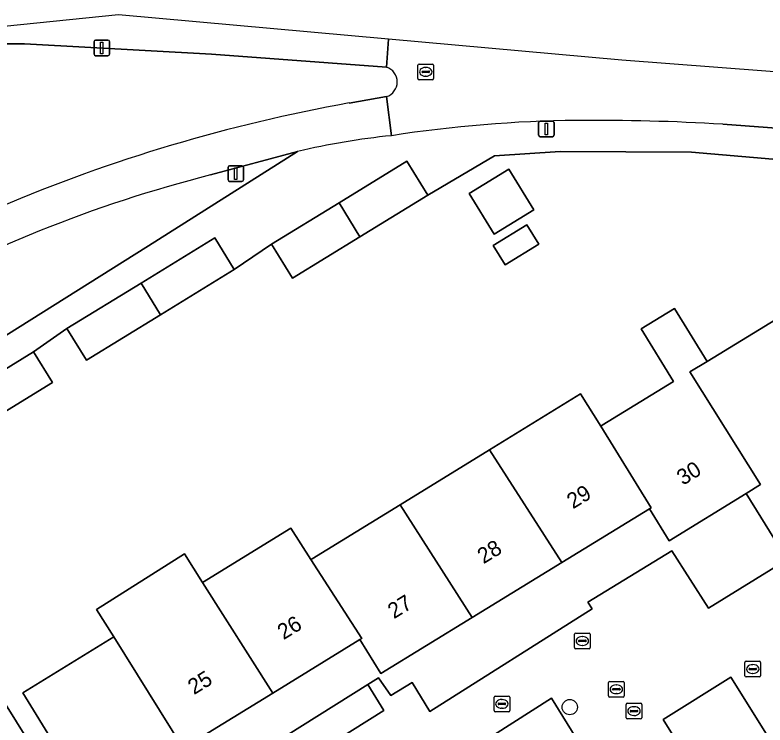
# Model space of a CAD drawing. Extents: x 158455 to 159797, y 387218 to 388672.
# Drawn here: x 158788.29 to 158836.22, y 388032.12 to 388077.5 of the extents above; entities that cross this region are included whole.
import ezdxf

# ---------------------------------------------------------------- set-up
doc = ezdxf.new("R2010")
doc.units = 0
for name, color, linetype in [('IMGEO_Boom', 7, 'Continuous'), ('IMGEO_Erf', 7, 'Continuous'), ('IMGEO_Fietspad_gesloten', 7, 'Continuous'), ('IMGEO_Fietspad_open', 7, 'Continuous'), ('IMGEO_Groenvoorziening', 7, 'Continuous'), ('IMGEO_Kolk', 7, 'Continuous'), ('IMGEO_Lichtmast', 7, 'Continuous'), ('IMGEO_Pand', 7, 'Continuous'), ('IMGEO_Pand_nummerreeks', 7, 'Continuous'), ('IMGEO_Parkeervlak_open', 7, 'Continuous'), ('IMGEO_Rijbaan_lokaal_open', 7, 'Continuous'), ('IMGEO_Rioolput', 7, 'Continuous'), ('IMGEO_Voetpad_open', 7, 'Continuous')]:
    doc.layers.add(name, color=color, linetype=linetype)

msp = doc.modelspace()

# ---------------------------------------------------------------- linework, layer by layer
at = {"layer": 'IMGEO_Boom'}
msp.add_circle((158823.744, 388033.262), 0.489, dxfattribs=at)
at = {"layer": 'IMGEO_Erf'}
for points in [[(158848.611, 388067.269), (158831.531, 388068.73), (158823.126, 388068.776), (158818.939, 388068.489), (158814.665, 388065.992), (158810.323, 388063.326), (158806.019, 388060.684), (158804.69, 388062.85), (158802.29, 388061.234), (158797.584, 388058.345), (158792.853, 388055.441), (158791.616, 388057.456), (158789.479, 388055.981), (158790.689, 388054.01), (158785.585, 388050.877), (158780.481, 388047.744), (158779.271, 388049.715), (158778.006, 388048.991), (158793.639, 388023.916)], [(158793.178, 388027.046), (158788.797, 388034.184), (158794.604, 388037.749), (158793.504, 388039.509), (158799.119, 388043.066), (158800.28, 388041.233), (158805.93, 388044.701), (158807.207, 388042.706), (158807.278, 388042.749), (158812.904, 388046.203), (158818.614, 388049.708), (158824.438, 388053.283), (158825.72, 388051.212), (158825.823, 388051.276), (158830.371, 388054.067), (158828.303, 388057.436), (158830.445, 388058.75), (158832.532, 388055.351), (158837.303, 388058.28)], [(158797.222, 388026.163), (158810.837, 388034.701), (158811.531, 388035.136), (158812.3, 388034.006), (158813.67, 388034.844), (158814.809, 388032.995), (158825.165, 388039.553), (158824.905, 388039.963), (158830.273, 388043.257), (158832.611, 388039.578), (158844.906, 388047.164)], [(158837.161, 388043.443), (158835.024, 388046.923), (158830.09, 388043.894), (158828.835, 388045.935), (158823.24, 388042.507), (158817.499, 388038.983), (158811.669, 388035.404), (158810.335, 388037.578), (158804.762, 388034.157), (158799.043, 388030.646)], [(158834.472, 388014.58), (158822.574, 388033.828), (158817.624, 388030.681)]]:
    msp.add_lwpolyline(points, dxfattribs=at)
for points in [[(158817.315, 388066.098), (158819.847, 388067.652), (158821.449, 388065.042), (158818.916, 388063.488)], [(158818.854, 388062.76), (158821.008, 388064.081), (158821.761, 388062.853), (158819.607, 388061.532)]]:
    msp.add_lwpolyline(points, close=True, dxfattribs=at)
at = {"layer": 'IMGEO_Fietspad_gesloten'}
for points in [[(158912.617, 388068.11), (158897.053, 388069.263), (158827.073, 388074.615), (158812.157, 388075.952), (158812.157, 388075.952), (158812.036, 388074.165)], [(158812.035, 388072.281), (158812.353, 388069.785)], [(158833.518, 388070.519), (158912.339, 388064.642), (158912.617, 388068.11)]]:
    msp.add_lwpolyline(points, dxfattribs=at)
for centre, radius, start, end in [((158811.727, 388073.223), 0.991, 288.1213, 71.8179), ((158825.164, 387986.84), 83.929, 90.659, 98.78022), ((158825.119, 387927.82), 142.946, 86.63157, 90.36876)]:
    msp.add_arc(centre, radius, start, end, dxfattribs=at)
at = {"layer": 'IMGEO_Fietspad_open'}
for points in [[(158812.157, 388075.952), (158794.916, 388077.498), (158776.102, 388075.6), (158764.763, 388070.328), (158762.89, 388068.369), (158764.196, 388066.272)], [(158787.791, 388075.652), (158788.897, 388075.66), (158800.847, 388074.994), (158812.036, 388074.165), (158812.157, 388075.952), (158812.157, 388075.952)], [(158812.353, 388069.785), (158812.035, 388072.281), (158809.643, 388071.873)], [(158800.787, 388067.276), (158806.347, 388068.767)]]:
    msp.add_lwpolyline(points, dxfattribs=at)
for centre, radius, start, end in [((158828.197, 387968.776), 104.754, 100.20211, 112.97598), ((158816.767, 388025.519), 44.486, 95.6941, 103.546), ((158822.351, 387982.893), 87.095, 104.33498, 119.47372)]:
    msp.add_arc(centre, radius, start, end, dxfattribs=at)
at = {"layer": 'IMGEO_Groenvoorziening'}
for points in [[(158812.036, 388074.165), (158800.847, 388074.994), (158788.897, 388075.66), (158787.791, 388075.652)], [(158809.643, 388071.873), (158812.035, 388072.281)], [(158779.498, 388058.716), (158773.887, 388055.513), (158777.07, 388050.354), (158796.818, 388062.746), (158806.347, 388068.767), (158800.787, 388067.276)]]:
    msp.add_lwpolyline(points, dxfattribs=at)
for centre, radius, start, end in [((158811.727, 388073.223), 0.991, 288.1213, 71.8179), ((158828.197, 387968.776), 104.754, 100.20211, 112.97598), ((158822.351, 387982.893), 87.095, 104.33498, 119.47372)]:
    msp.add_arc(centre, radius, start, end, dxfattribs=at)
at = {"layer": 'IMGEO_Kolk'}
for p, q in [((158834.937, 388035.272), (158834.937, 388036.124)), ((158835.012, 388036.198), (158835.864, 388036.198)), ((158835.938, 388036.124), (158835.938, 388035.272)), ((158835.196, 388035.692), (158835.196, 388035.704)), ((158835.634, 388035.655), (158835.236, 388035.655)), ((158835.239, 388035.741), (158835.637, 388035.741)), ((158835.425, 388035.978), (158835.45, 388035.978)), ((158835.68, 388035.704), (158835.68, 388035.692)), ((158835.864, 388035.198), (158835.012, 388035.198)), ((158835.448, 388035.418), (158835.423, 388035.418)), ((158818.903, 388033.045), (158818.903, 388033.897)), ((158818.978, 388033.971), (158819.83, 388033.971)), ((158819.391, 388033.751), (158819.416, 388033.751)), ((158819.904, 388033.897), (158819.904, 388033.045)), ((158819.162, 388033.465), (158819.162, 388033.477)), ((158819.6, 388033.428), (158819.202, 388033.428)), ((158819.205, 388033.514), (158819.603, 388033.514)), ((158819.646, 388033.477), (158819.646, 388033.465)), ((158827.346, 388032.584), (158827.346, 388033.436)), ((158827.421, 388033.51), (158828.273, 388033.51)), ((158827.834, 388033.29), (158827.859, 388033.29)), ((158828.347, 388033.436), (158828.347, 388032.584)), ((158819.83, 388032.971), (158818.978, 388032.971)), ((158819.414, 388033.191), (158819.389, 388033.191)), ((158827.605, 388033.004), (158827.605, 388033.016)), ((158828.043, 388032.967), (158827.645, 388032.967)), ((158827.648, 388033.053), (158828.046, 388033.053)), ((158828.089, 388033.016), (158828.089, 388033.004)), ((158828.273, 388032.51), (158827.421, 388032.51)), ((158827.857, 388032.73), (158827.832, 388032.73))]:
    msp.add_line(p, q, dxfattribs=at)
for points in [[(158834.937, 388035.272), (158834.937, 388036.124)], [(158835.012, 388036.198), (158835.864, 388036.198)], [(158835.938, 388036.124), (158835.938, 388035.272)], [(158835.864, 388035.198), (158835.012, 388035.198)], [(158818.903, 388033.045), (158818.903, 388033.897)], [(158818.978, 388033.971), (158819.83, 388033.971)], [(158819.904, 388033.897), (158819.904, 388033.045)], [(158827.346, 388032.584), (158827.346, 388033.436)], [(158827.421, 388033.51), (158828.273, 388033.51)], [(158828.347, 388033.436), (158828.347, 388032.584)], [(158819.83, 388032.971), (158818.978, 388032.971)], [(158828.273, 388032.51), (158827.421, 388032.51)]]:
    msp.add_lwpolyline(points, dxfattribs=at)
for centre, radius, start, end in [((158835.014, 388036.122), 0.0765, 91.552, 178.448), ((158835.014, 388036.122), 0.0765, 91.552, 178.448), ((158835.862, 388036.122), 0.0765, 1.552, 88.448), ((158835.862, 388036.122), 0.0765, 1.552, 88.448), ((158835.236, 388035.701), 0.0403, 85.8775, 175.7526), ((158835.233, 388035.691), 0.0366, 178.938, 274.7102), ((158835.637, 388035.698), 0.043, 264.8664, 352.4533), ((158835.641, 388035.703), 0.0386, 1.7309, 96.639), ((158835.014, 388035.274), 0.0765, 181.552, 268.448), ((158835.014, 388035.274), 0.0765, 181.552, 268.448), ((158835.862, 388035.274), 0.0765, 271.552, 358.448), ((158835.862, 388035.274), 0.0765, 271.552, 358.448), ((158818.98, 388033.895), 0.0765, 91.552, 178.448), ((158818.98, 388033.895), 0.0765, 91.552, 178.448), ((158819.828, 388033.895), 0.0765, 1.552, 88.448), ((158819.828, 388033.895), 0.0765, 1.552, 88.448), ((158819.202, 388033.474), 0.0403, 85.8775, 175.7526), ((158819.199, 388033.464), 0.0366, 178.938, 274.7102), ((158819.603, 388033.471), 0.043, 264.8664, 352.4533), ((158819.607, 388033.476), 0.0386, 1.7309, 96.639), ((158827.423, 388033.434), 0.0765, 91.552, 178.448), ((158827.423, 388033.434), 0.0765, 91.552, 178.448), ((158828.271, 388033.434), 0.0765, 1.552, 88.448), ((158828.271, 388033.434), 0.0765, 1.552, 88.448), ((158818.98, 388033.047), 0.0765, 181.552, 268.448), ((158818.98, 388033.047), 0.0765, 181.552, 268.448), ((158819.828, 388033.047), 0.0765, 271.552, 358.448), ((158819.828, 388033.047), 0.0765, 271.552, 358.448), ((158827.645, 388033.013), 0.0403, 85.8775, 175.7526), ((158827.642, 388033.003), 0.0366, 178.938, 274.7102), ((158828.046, 388033.01), 0.043, 264.8664, 352.4533), ((158828.05, 388033.015), 0.0386, 1.7309, 96.639), ((158827.423, 388032.586), 0.0765, 181.552, 268.448), ((158827.423, 388032.586), 0.0765, 181.552, 268.448), ((158828.271, 388032.586), 0.0765, 271.552, 358.448), ((158828.271, 388032.586), 0.0765, 271.552, 358.448)]:
    msp.add_arc(centre, radius, start, end, dxfattribs=at)
for centre, major_axis, ratio, start_param, end_param in [((158835.424, 388035.698), (-0.387, 0.002), 0.722429, 4.712389, 7.853982), ((158835.449, 388035.698), (-0.39, 0.002), 0.717154, 1.570796, 4.712389), ((158819.39, 388033.471), (-0.387, 0.002), 0.722429, 4.712389, 7.853982), ((158819.415, 388033.471), (-0.39, 0.002), 0.717154, 1.570796, 4.712389), ((158827.833, 388033.01), (-0.387, 0.002), 0.722429, 4.712389, 7.853982), ((158827.858, 388033.01), (-0.39, 0.002), 0.717154, 1.570796, 4.712389)]:
    msp.add_ellipse(centre, major_axis=major_axis, ratio=ratio, start_param=start_param, end_param=end_param, dxfattribs=at)
at = {"layer": 'IMGEO_Lichtmast'}
for p, q in [((158793.445, 388075.896), (158794.235, 388075.896)), ((158794.235, 388075.896), (158793.445, 388075.896)), ((158793.345, 388074.996), (158793.345, 388075.796)), ((158793.345, 388075.796), (158793.345, 388074.996)), ((158794.335, 388075.796), (158794.335, 388074.996)), ((158794.335, 388074.996), (158794.335, 388075.796)), ((158794.235, 388074.896), (158793.445, 388074.896)), ((158793.445, 388074.896), (158794.235, 388074.896)), ((158821.752, 388069.817), (158821.752, 388070.617)), ((158821.752, 388070.617), (158821.752, 388069.817)), ((158821.852, 388070.717), (158822.642, 388070.717)), ((158822.642, 388070.717), (158821.852, 388070.717)), ((158822.742, 388070.617), (158822.742, 388069.817)), ((158822.742, 388069.817), (158822.742, 388070.617)), ((158822.642, 388069.717), (158821.852, 388069.717)), ((158821.852, 388069.717), (158822.642, 388069.717)), ((158801.906, 388066.964), (158801.906, 388067.764)), ((158801.906, 388067.764), (158801.906, 388066.964)), ((158802.006, 388067.864), (158802.796, 388067.864)), ((158802.796, 388067.864), (158802.006, 388067.864)), ((158802.896, 388067.764), (158802.896, 388066.964)), ((158802.896, 388066.964), (158802.896, 388067.764)), ((158802.796, 388066.864), (158802.006, 388066.864)), ((158802.006, 388066.864), (158802.796, 388066.864))]:
    msp.add_line(p, q, dxfattribs=at)
for points in [[(158793.765, 388075.771), (158793.915, 388075.771), (158793.915, 388075.021), (158793.765, 388075.021), (158793.765, 388075.771)], [(158822.172, 388070.592), (158822.322, 388070.592), (158822.322, 388069.842), (158822.172, 388069.842), (158822.172, 388070.592)], [(158802.326, 388067.739), (158802.476, 388067.739), (158802.476, 388066.989), (158802.326, 388066.989), (158802.326, 388067.739)]]:
    msp.add_lwpolyline(points, dxfattribs=at)
for centre, start, end in [((158793.445, 388075.796), 90, 180), ((158793.445, 388075.796), 90, 180), ((158794.235, 388075.796), 0, 90), ((158794.235, 388075.796), 360, 90), ((158793.445, 388074.996), 180, 270), ((158793.445, 388074.996), 180, 270), ((158794.235, 388074.996), 270, 0), ((158794.235, 388074.996), 270, 0), ((158821.852, 388070.617), 90, 180), ((158821.852, 388070.617), 90, 180), ((158822.642, 388070.617), 0, 90), ((158822.642, 388070.617), 360, 90), ((158821.852, 388069.817), 180, 270), ((158821.852, 388069.817), 180, 270), ((158822.642, 388069.817), 270, 0), ((158822.642, 388069.817), 270, 0), ((158802.006, 388067.764), 90, 180), ((158802.006, 388067.764), 90, 180), ((158802.796, 388067.764), 0, 90), ((158802.796, 388067.764), 360, 90), ((158802.006, 388066.964), 180, 270), ((158802.006, 388066.964), 180, 270), ((158802.796, 388066.964), 270, 0), ((158802.796, 388066.964), 270, 0)]:
    msp.add_arc(centre, 0.1, start, end, dxfattribs=at)
at = {"layer": 'IMGEO_Pand'}
for points in [[(158810.323, 388063.326), (158814.665, 388065.992), (158813.336, 388068.158), (158809.002, 388065.497)], [(158817.315, 388066.098), (158818.916, 388063.488), (158821.449, 388065.042), (158819.847, 388067.652)], [(158810.323, 388063.326), (158809.002, 388065.497), (158804.69, 388062.85), (158806.019, 388060.684)], [(158818.854, 388062.76), (158819.607, 388061.532), (158821.761, 388062.853), (158821.008, 388064.081)], [(158796.35, 388060.362), (158797.584, 388058.345), (158802.29, 388061.234), (158801.053, 388063.249)], [(158796.35, 388060.362), (158791.616, 388057.456), (158792.853, 388055.441), (158797.584, 388058.345)], [(158831.407, 388054.702), (158832.532, 388055.351), (158830.445, 388058.75), (158828.303, 388057.436), (158830.371, 388054.067), (158825.823, 388051.276), (158825.72, 388051.212), (158828.941, 388046.008), (158828.835, 388045.935), (158830.09, 388043.894), (158835.024, 388046.923), (158835.936, 388047.484)], [(158835.024, 388046.923), (158837.161, 388043.443), (158839.25, 388044.725), (158837.08, 388048.26), (158841.785, 388051.148), (158837.303, 388058.28), (158832.532, 388055.351), (158831.407, 388054.702), (158835.936, 388047.484)], [(158785.585, 388050.877), (158790.689, 388054.01), (158789.479, 388055.981), (158784.375, 388052.848)], [(158825.72, 388051.212), (158824.438, 388053.283), (158818.614, 388049.708), (158823.24, 388042.507), (158828.835, 388045.935), (158828.941, 388046.008)], [(158812.904, 388046.203), (158817.499, 388038.983), (158823.24, 388042.507), (158818.614, 388049.708)], [(158812.904, 388046.203), (158807.278, 388042.749), (158807.207, 388042.706), (158810.446, 388037.648), (158810.335, 388037.578), (158811.669, 388035.404), (158817.499, 388038.983)], [(158807.207, 388042.706), (158805.93, 388044.701), (158800.28, 388041.233), (158804.762, 388034.157), (158810.335, 388037.578), (158810.446, 388037.648)], [(158800.28, 388041.233), (158799.119, 388043.066), (158793.504, 388039.509), (158794.604, 388037.749), (158799.043, 388030.646), (158804.762, 388034.157)], [(158794.604, 388037.749), (158788.797, 388034.184), (158793.178, 388027.046), (158799.043, 388030.646)]]:
    msp.add_lwpolyline(points, close=True, dxfattribs=at)
at = {"layer": 'IMGEO_Parkeervlak_open'}
for points in [[(158836.02, 388022.348), (158840.355, 388025.053), (158834.039, 388035.174), (158829.704, 388032.469)], [(158798.256, 388024.516), (158811.868, 388033.058), (158810.837, 388034.701), (158797.222, 388026.163)]]:
    msp.add_lwpolyline(points, close=True, dxfattribs=at)
at = {"layer": 'IMGEO_Rijbaan_lokaal_open'}
for points in [[(158844.906, 388047.164), (158832.611, 388039.578), (158830.273, 388043.257), (158824.905, 388039.963), (158825.165, 388039.553), (158814.809, 388032.995), (158813.67, 388034.844), (158812.3, 388034.006), (158811.531, 388035.136), (158810.837, 388034.701), (158811.868, 388033.058), (158798.256, 388024.516)], [(158817.624, 388030.681), (158822.574, 388033.828), (158834.472, 388014.58)]]:
    msp.add_lwpolyline(points, dxfattribs=at)
msp.add_lwpolyline([(158836.02, 388022.348), (158829.704, 388032.469), (158834.039, 388035.174), (158840.355, 388025.053)], close=True, dxfattribs=at)
at = {"layer": 'IMGEO_Rioolput'}
for p, q in [((158814.041, 388073.438), (158814.041, 388074.29)), ((158814.116, 388074.364), (158814.968, 388074.364)), ((158814.529, 388074.144), (158814.554, 388074.144)), ((158815.042, 388074.29), (158815.042, 388073.438)), ((158814.3, 388073.858), (158814.3, 388073.87)), ((158814.738, 388073.821), (158814.34, 388073.821)), ((158814.343, 388073.907), (158814.741, 388073.907)), ((158814.552, 388073.584), (158814.527, 388073.584)), ((158814.784, 388073.87), (158814.784, 388073.858)), ((158814.968, 388073.364), (158814.116, 388073.364)), ((158824.045, 388037.065), (158824.045, 388037.917)), ((158824.12, 388037.991), (158824.972, 388037.991)), ((158824.533, 388037.771), (158824.558, 388037.771)), ((158825.046, 388037.917), (158825.046, 388037.065)), ((158824.304, 388037.485), (158824.304, 388037.497)), ((158824.742, 388037.448), (158824.344, 388037.448)), ((158824.347, 388037.534), (158824.745, 388037.534)), ((158824.556, 388037.211), (158824.531, 388037.211)), ((158824.788, 388037.497), (158824.788, 388037.485)), ((158824.972, 388036.991), (158824.12, 388036.991)), ((158826.219, 388033.98), (158826.219, 388034.832)), ((158826.294, 388034.906), (158827.146, 388034.906)), ((158826.707, 388034.686), (158826.732, 388034.686)), ((158827.22, 388034.832), (158827.22, 388033.98)), ((158826.478, 388034.4), (158826.478, 388034.412)), ((158826.916, 388034.363), (158826.518, 388034.363)), ((158826.521, 388034.449), (158826.919, 388034.449)), ((158826.962, 388034.412), (158826.962, 388034.4)), ((158827.146, 388033.906), (158826.294, 388033.906)), ((158826.73, 388034.126), (158826.705, 388034.126))]:
    msp.add_line(p, q, dxfattribs=at)
for points in [[(158814.041, 388073.438), (158814.041, 388074.29)], [(158814.116, 388074.364), (158814.968, 388074.364)], [(158815.042, 388074.29), (158815.042, 388073.438)], [(158814.968, 388073.364), (158814.116, 388073.364)], [(158824.045, 388037.065), (158824.045, 388037.917)], [(158824.12, 388037.991), (158824.972, 388037.991)], [(158825.046, 388037.917), (158825.046, 388037.065)], [(158824.972, 388036.991), (158824.12, 388036.991)], [(158826.219, 388033.98), (158826.219, 388034.832)], [(158826.294, 388034.906), (158827.146, 388034.906)], [(158827.22, 388034.832), (158827.22, 388033.98)], [(158827.146, 388033.906), (158826.294, 388033.906)]]:
    msp.add_lwpolyline(points, dxfattribs=at)
for centre, radius, start, end in [((158814.118, 388074.288), 0.0765, 91.552, 178.448), ((158814.118, 388074.288), 0.0765, 91.552, 178.448), ((158814.966, 388074.288), 0.0765, 1.552, 88.448), ((158814.966, 388074.288), 0.0765, 1.552, 88.448), ((158814.34, 388073.867), 0.0403, 85.8775, 175.7526), ((158814.337, 388073.857), 0.0366, 178.938, 274.7102), ((158814.741, 388073.864), 0.043, 264.8664, 352.4533), ((158814.745, 388073.869), 0.0386, 1.7309, 96.639), ((158814.118, 388073.44), 0.0765, 181.552, 268.448), ((158814.118, 388073.44), 0.0765, 181.552, 268.448), ((158814.966, 388073.44), 0.0765, 271.552, 358.448), ((158814.966, 388073.44), 0.0765, 271.552, 358.448), ((158824.122, 388037.915), 0.0765, 91.552, 178.448), ((158824.122, 388037.915), 0.0765, 91.552, 178.448), ((158824.97, 388037.915), 0.0765, 1.552, 88.448), ((158824.97, 388037.915), 0.0765, 1.552, 88.448), ((158824.122, 388037.067), 0.0765, 181.552, 268.448), ((158824.122, 388037.067), 0.0765, 181.552, 268.448), ((158824.344, 388037.494), 0.0403, 85.8775, 175.7526), ((158824.341, 388037.484), 0.0366, 178.938, 274.7102), ((158824.745, 388037.491), 0.043, 264.8664, 352.4533), ((158824.749, 388037.496), 0.0386, 1.7309, 96.639), ((158824.97, 388037.067), 0.0765, 271.552, 358.448), ((158824.97, 388037.067), 0.0765, 271.552, 358.448), ((158826.296, 388034.83), 0.0765, 91.552, 178.448), ((158826.296, 388034.83), 0.0765, 91.552, 178.448), ((158827.144, 388034.83), 0.0765, 1.552, 88.448), ((158827.144, 388034.83), 0.0765, 1.552, 88.448), ((158826.518, 388034.409), 0.0403, 85.8775, 175.7526), ((158826.515, 388034.399), 0.0366, 178.938, 274.7102), ((158826.919, 388034.406), 0.043, 264.8664, 352.4533), ((158826.923, 388034.411), 0.0386, 1.7309, 96.639), ((158826.296, 388033.982), 0.0765, 181.552, 268.448), ((158826.296, 388033.982), 0.0765, 181.552, 268.448), ((158827.144, 388033.982), 0.0765, 271.552, 358.448), ((158827.144, 388033.982), 0.0765, 271.552, 358.448)]:
    msp.add_arc(centre, radius, start, end, dxfattribs=at)
for centre, major_axis, ratio, start_param, end_param in [((158814.528, 388073.864), (-0.387, 0.002), 0.722429, 4.712389, 7.853982), ((158814.553, 388073.864), (-0.39, 0.002), 0.717154, 1.570796, 4.712389), ((158824.532, 388037.491), (-0.387, 0.002), 0.722429, 4.712389, 7.853982), ((158824.557, 388037.491), (-0.39, 0.002), 0.717154, 1.570796, 4.712389), ((158826.706, 388034.406), (-0.387, 0.002), 0.722429, 4.712389, 7.853982), ((158826.731, 388034.406), (-0.39, 0.002), 0.717154, 1.570796, 4.712389)]:
    msp.add_ellipse(centre, major_axis=major_axis, ratio=ratio, start_param=start_param, end_param=end_param, dxfattribs=at)
at = {"layer": 'IMGEO_Voetpad_open'}
for points in [[(158912.339, 388064.642), (158833.518, 388070.519)], [(158806.347, 388068.767), (158796.818, 388062.746), (158777.07, 388050.354), (158778.006, 388048.991), (158779.271, 388049.715), (158784.375, 388052.848), (158789.479, 388055.981), (158791.616, 388057.456), (158796.35, 388060.362), (158801.053, 388063.249), (158802.29, 388061.234), (158804.69, 388062.85), (158809.002, 388065.497), (158813.336, 388068.158), (158814.665, 388065.992), (158818.939, 388068.489), (158823.126, 388068.776), (158831.531, 388068.73), (158848.611, 388067.269), (158848.571, 388066.255), (158850.604, 388066.143), (158850.683, 388067.197), (158858.983, 388066.573), (158879.005, 388065.098)], [(158831.334, 387966.514), (158826.221, 387974.793), (158827.359, 387975.532), (158825.428, 387978.622), (158823.292, 387982.041), (158820.433, 387986.616), (158818.2, 387990.263), (158816.22, 387993.495), (158814.961, 387995.567), (158813.957, 387997.174), (158812.156, 388000), (158804.148, 388012.735), (158801.869, 388013.247), (158798.408, 388018.757), (158797.295, 388020.528), (158796.197, 388019.813), (158793.639, 388023.916), (158778.006, 388048.991), (158777.07, 388050.354), (158773.887, 388055.513), (158773.46, 388055.233)]]:
    msp.add_lwpolyline(points, dxfattribs=at)
for centre, radius, start, end in [((158825.164, 387986.84), 83.929, 90.659, 98.78022), ((158825.119, 387927.82), 142.946, 86.63157, 90.36876), ((158816.767, 388025.519), 44.486, 95.6941, 103.546)]:
    msp.add_arc(centre, radius, start, end, dxfattribs=at)

# ---------------------------------------------------------------- texts
at = {"layer": 'IMGEO_Pand_nummerreeks'}
for s, rotation, p in [('30', 31.7247, (158830.976, 388047.406)), ('29', 31.5471, (158823.948, 388045.899)), ('28', 31.5449, (158818.231, 388042.388)), ('27', 31.5471, (158812.506, 388038.875)), ('26', 31.5413, (158805.452, 388037.538)), ('25', 31.5413, (158799.733, 388034.027))]:
    msp.add_text(s, height=1, rotation=rotation, dxfattribs=at).set_placement(p)

doc.saveas('drawing.dxf')
